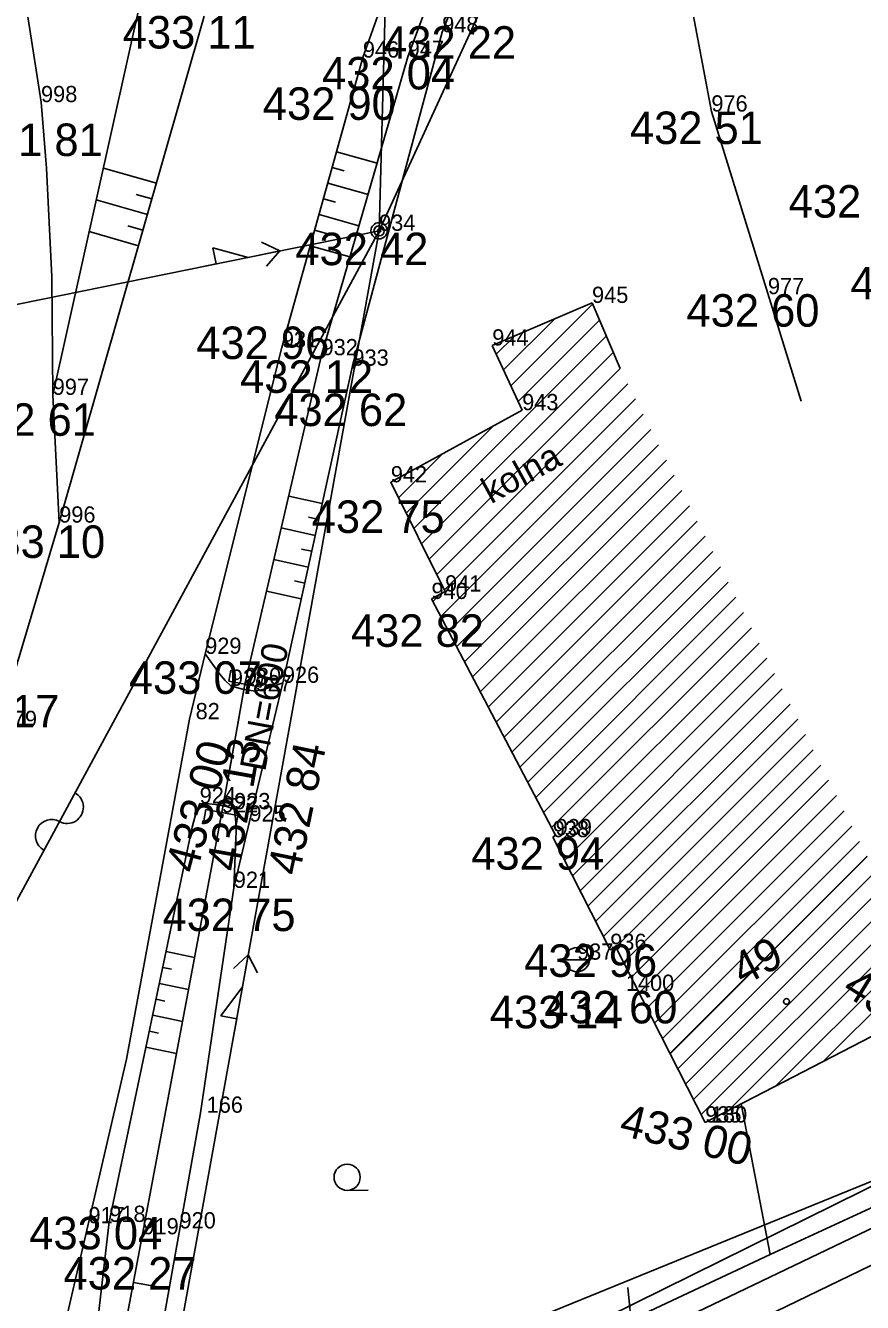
# Model space of a CAD drawing. Extents: x -559180 to -551373, y -1076947 to -1072071.
# Drawn here: x -554303.47 to -554277.72, y -1072656.57 to -1072617.27 of the extents above; entities that cross this region are included whole.
import ezdxf

# ---------------------------------------------------------------- set-up
doc = ezdxf.new("R2010")
doc.units = 0
for name, color, linetype in [('12_PLOTY', 7, 'Continuous'), ('13_PLOTY', 7, 'Continuous'), ('14_BUDOVY', 7, 'Continuous'), ('17_KOMUNIKACE', 7, 'Continuous'), ('18_POLOHOPIS', 7, 'Continuous'), ('1_VODA_ZN', 7, 'Continuous'), ('20_EL_ZN', 7, 'Continuous'), ('26_SRAFY', 7, 'Continuous'), ('27_HRANA_PATA', 7, 'Continuous'), ('2_VODOVOD', 7, 'Continuous'), ('30_SDEL_ZN', 7, 'Continuous'), ('31_SDELOVACI', 7, 'Continuous'), ('32', 7, 'Continuous'), ('3_BODY', 7, 'Continuous'), ('40_KANAL_ZN', 7, 'Continuous'), ('45_ZN_KULTURY', 7, 'Continuous'), ('47_ZN_STAV_OBJ$', 7, 'Continuous'), ('49_POPIS_KANAL', 7, 'Continuous'), ('52_POPIS_UCELOVY', 7, 'Continuous'), ('54_C_POPISNA', 7, 'Continuous'), ('6_VYSKY', 7, 'Continuous'), ('kanal_stáv', 7, 'Continuous'), ('NNnadzemní', 7, 'Continuous')]:
    doc.layers.add(name, color=color, linetype=linetype)

# ---------------------------------------------------------------- blocks, each defined once
blk = doc.blocks.new('POINT_DISPLAY')
blk.add_line((0, 0), (0, 0))
blk = doc.blocks.new('ZAHRAD')
at = {"layer": '45_ZN_KULTURY'}
blk.add_line((0, 0), (0.65, 0.003), dxfattribs=at)
blk.add_circle((0, 0.403), 0.403, dxfattribs=at)
blk = doc.blocks.new('BZ')
at = {"layer": '47_ZN_STAV_OBJ$'}
blk.add_circle((0, 0), 0.0875, dxfattribs=at)
blk = doc.blocks.new('SLB')
at = {"layer": '20_EL_ZN'}
for radius in [0.25, 0.158, 0.05]:
    blk.add_circle((0, 0), radius, dxfattribs=at)
blk = doc.blocks.new('ST')
at = {"layer": '1_VODA_ZN'}
blk.add_line((-0.375, 0), (0.375, 0), dxfattribs=at)
blk.add_circle((0, 0), 0.375, dxfattribs=at)
blk = doc.blocks.new('JS600')
at = {"layer": '49_POPIS_KANAL'}
blk.add_text('DN=600', height=0.8, rotation=0, dxfattribs=at).set_placement((0.752, -0.172))
blk = doc.blocks.new('VYUST')
at = {"layer": '40_KANAL_ZN'}
for p, q in [((-0.35, 0.5), (0, 0.5)), ((0, 0.5), (0, -0.5)), ((0, 0), (3, 0.001)), ((-0.35, -0.5), (0, -0.5))]:
    blk.add_line(p, q, dxfattribs=at)
blk = doc.blocks.new('ELNN')
at = {"layer": '20_EL_ZN'}
for p, q in [((0.5, 0), (0.5, 0.5)), ((0.5, 0.5), (1.5, 0)), ((0, 0), (0.5, 0)), ((1.5, 0), (2.5, 0))]:
    blk.add_line(p, q, dxfattribs=at)
blk.add_lwpolyline([(2, 0.375), (2.5, 0), (2, -0.375)], dxfattribs=at)
blk = doc.blocks.new('SDEN')
at = {"layer": '30_SDEL_ZN'}
for centre, start, end in [((0.5, 0), 359.9999, 179.9999), ((1.5, 0), 179.9999, 359.9999)]:
    blk.add_arc(centre, 0.5, start, end, dxfattribs=at)

msp = doc.modelspace()

# ---------------------------------------------------------------- linework, layer by layer
at = {"layer": '12_PLOTY'}
for p, q in [((-554290.65, -1072617.48), (-554288.13, -1072611.01)), ((-554283.26, -1072615.14), (-554282.37, -1072619.92)), ((-554293.41, -1072627.74), (-554290.65, -1072617.48)), ((-554282.37, -1072619.92), (-554279.609, -1072628.837)), ((-554295.55, -1072637.5), (-554293.41, -1072627.74)), ((-554296.58, -1072641.77), (-554295.55, -1072637.5)), ((-554297.06, -1072643.81), (-554296.58, -1072641.77)), ((-554298.08, -1072650.73), (-554297.06, -1072643.81)), ((-554299.95, -1072661.2), (-554298.08, -1072650.73)), ((-554273, -1072650.8), (-554297.59, -1072662.94))]:
    msp.add_line(p, q, dxfattribs=at)
at = {"layer": '13_PLOTY'}
for p, q in [((-554280.56, -1072655.09), (-554257.82, -1072644.56)), ((-554298.46, -1072663.48), (-554280.56, -1072655.09))]:
    msp.add_line(p, q, dxfattribs=at)
at = {"layer": '14_BUDOVY'}
for p, q in [((-554289.11, -1072627.12), (-554286.04, -1072625.81)), ((-554285.18, -1072627.826), (-554286.04, -1072625.81)), ((-554288.19, -1072629.11), (-554289.11, -1072627.12)), ((-554292.23, -1072631.33), (-554288.19, -1072629.11)), ((-554290.56, -1072634.69), (-554292.23, -1072631.33)), ((-554290.98, -1072634.92), (-554290.56, -1072634.69)), ((-554287.16, -1072642.19), (-554290.98, -1072634.92)), ((-554287.25, -1072642.25), (-554287.16, -1072642.19)), ((-554285.48, -1072645.72), (-554287.25, -1072642.25)), ((-554285.312, -1072645.634), (-554285.48, -1072645.72)), ((-554282.56, -1072651.03), (-554285.312, -1072645.634)), ((-554282.56, -1072651.03), (-554275.29, -1072647.27))]:
    msp.add_line(p, q, dxfattribs=at)
at = {"layer": '17_KOMUNIKACE'}
for p, q in [((-554293.09, -1072618.26), (-554290.2, -1072610.16)), ((-554302.43, -1072632.57), (-554297.97, -1072616.98)), ((-554295.58, -1072627.18), (-554293.09, -1072618.26)), ((-554297.94, -1072636.61), (-554295.58, -1072627.18)), ((-554302.43, -1072632.57), (-554302.63, -1072628.64)), ((-554304.01, -1072637.87), (-554302.43, -1072632.57)), ((-554298.42, -1072638.62), (-554297.94, -1072636.61)), ((-554287.42, -1072659.07), (-554265.48, -1072648.54))]:
    msp.add_line(p, q, dxfattribs=at)
for points in [[(-554302.99, -1072619.63), (-554303.386, -1072617.067), (-554303.919, -1072614.01), (-554305, -1072608.22)], [(-554302.63, -1072628.64), (-554302.657, -1072625.004), (-554302.825, -1072621.667), (-554302.99, -1072619.63)], [(-554298.42, -1072638.62), (-554300.363, -1072649.084), (-554303.46, -1072662.44)]]:
    msp.add_lwpolyline(points, dxfattribs=at)
at = {"layer": '18_POLOHOPIS'}
msp.add_line((-554280.56, -1072655.09), (-554281.45, -1072650.452), dxfattribs=at)
at = {"layer": '26_SRAFY'}
for p, q in [((-554292.654, -1072621.511), (-554293.9, -1072621.163)), ((-554301.073, -1072621.66), (-554299.442, -1072622.126)), ((-554293.662, -1072621.749), (-554294.035, -1072621.645)), ((-554292.931, -1072622.472), (-554294.169, -1072622.126)), ((-554301.291, -1072622.637), (-554299.717, -1072623.087)), ((-554300.06, -1072622.469), (-554299.58, -1072622.607)), ((-554293.934, -1072622.711), (-554294.304, -1072622.608)), ((-554300.318, -1072623.436), (-554299.855, -1072623.568)), ((-554293.209, -1072623.433), (-554294.438, -1072623.089)), ((-554301.509, -1072623.615), (-554299.992, -1072624.049)), ((-554294.205, -1072623.674), (-554294.573, -1072623.571)), ((-554293.486, -1072624.393), (-554294.707, -1072624.053)), ((-554295.372, -1072631.76), (-554294.341, -1072631.986)), ((-554294.759, -1072632.406), (-554294.448, -1072632.474)), ((-554295.599, -1072632.734), (-554294.555, -1072632.963)), ((-554294.977, -1072633.382), (-554294.662, -1072633.451)), ((-554295.826, -1072633.708), (-554294.769, -1072633.94)), ((-554295.195, -1072634.358), (-554294.876, -1072634.428)), ((-554296.053, -1072634.682), (-554294.984, -1072634.916)), ((-554298.269, -1072645.955), (-554299.145, -1072645.771)), ((-554298.981, -1072646.316), (-554299.247, -1072646.261)), ((-554298.454, -1072646.938), (-554299.35, -1072646.75)), ((-554299.181, -1072647.296), (-554299.453, -1072647.239)), ((-554298.639, -1072647.921), (-554299.555, -1072647.729)), ((-554299.38, -1072648.276), (-554299.658, -1072648.218)), ((-554298.824, -1072648.904), (-554299.761, -1072648.707)), ((-554300.149, -1072655.952), (-554299.048, -1072656.149))]:
    msp.add_line(p, q, dxfattribs=at)
at = {"layer": '27_HRANA_PATA'}
for p, q in [((-554291.71, -1072618.24), (-554288.87, -1072610.57)), ((-554302.63, -1072628.64), (-554299.79, -1072615.91)), ((-554294.36, -1072627.42), (-554291.71, -1072618.24)), ((-554296.72, -1072637.54), (-554294.36, -1072627.42)), ((-554299.87, -1072654.47), (-554297.43, -1072641.49)), ((-554300.89, -1072654.09), (-554301.771, -1072661.696)), ((-554299.87, -1072654.47), (-554301.248, -1072661.793))]:
    msp.add_line(p, q, dxfattribs=at)
for points in [[(-554297.15, -1072637.59), (-554297.323, -1072637.43), (-554297.505, -1072637.22), (-554297.94, -1072636.61)], [(-554295.55, -1072637.5), (-554295.977, -1072637.655), (-554296.39, -1072637.76)], [(-554296.39, -1072637.76), (-554296.762, -1072637.704), (-554297.15, -1072637.59)], [(-554300.89, -1072654.09), (-554298.34, -1072641.937), (-554298.228, -1072641.523), (-554298.11, -1072641.21)], [(-554297.05, -1072641.39), (-554297.256, -1072641.32), (-554297.533, -1072641.254), (-554297.813, -1072641.225), (-554298.11, -1072641.21)], [(-554297.06, -1072643.81), (-554296.993, -1072642.306), (-554296.989, -1072642.067), (-554297, -1072641.787), (-554297.017, -1072641.594), (-554297.05, -1072641.39)]]:
    msp.add_lwpolyline(points, dxfattribs=at)
at = {"layer": '2_VODOVOD'}
msp.add_line((-554284.4, -1072661.57), (-554284.94, -1072656.11), dxfattribs=at)
at = {"layer": '31_SDELOVACI'}
msp.add_line((-554292.59, -1072623.59), (-554311.291, -1072658.155), dxfattribs=at)
at = {"layer": '32'}
for p, q in [((-554288.539, -1072628.356), (-554286.026, -1072625.843)), ((-554288.762, -1072627.873), (-554287.19, -1072626.301)), ((-554288.315, -1072628.84), (-554285.814, -1072626.339)), ((-554291.522, -1072632.754), (-554285.603, -1072626.835)), ((-554288.986, -1072627.389), (-554288.424, -1072626.827)), ((-554291.287, -1072633.226), (-554285.391, -1072627.33)), ((-554291.053, -1072633.699), (-554285.18, -1072627.826)), ((-554290.818, -1072634.171), (-554284.942, -1072628.295)), ((-554290.583, -1072634.643), (-554284.705, -1072628.765)), ((-554290.695, -1072635.462), (-554284.467, -1072629.234)), ((-554291.757, -1072632.282), (-554289.068, -1072629.592)), ((-554290.451, -1072635.926), (-554284.229, -1072629.704)), ((-554291.992, -1072631.809), (-554290.637, -1072630.455)), ((-554290.208, -1072636.389), (-554283.992, -1072630.173)), ((-554289.964, -1072636.853), (-554283.754, -1072630.643)), ((-554289.721, -1072637.317), (-554283.516, -1072631.112)), ((-554292.227, -1072631.337), (-554292.207, -1072631.317)), ((-554289.477, -1072637.78), (-554283.279, -1072631.581)), ((-554289.234, -1072638.244), (-554283.041, -1072632.051)), ((-554288.99, -1072638.707), (-554282.803, -1072632.52)), ((-554288.746, -1072639.171), (-554282.565, -1072632.99)), ((-554288.503, -1072639.634), (-554282.328, -1072633.459)), ((-554288.259, -1072640.098), (-554282.09, -1072633.928)), ((-554288.016, -1072640.561), (-554281.852, -1072634.398)), ((-554290.939, -1072634.999), (-554290.714, -1072634.774)), ((-554287.772, -1072641.025), (-554281.615, -1072634.867)), ((-554287.529, -1072641.488), (-554281.377, -1072635.337)), ((-554287.285, -1072641.952), (-554281.139, -1072635.806)), ((-554287.124, -1072642.498), (-554280.902, -1072636.276)), ((-554286.885, -1072642.966), (-554280.664, -1072636.745)), ((-554286.646, -1072643.434), (-554280.426, -1072637.214)), ((-554286.407, -1072643.902), (-554280.189, -1072637.684)), ((-554286.168, -1072644.371), (-554279.951, -1072638.153)), ((-554285.929, -1072644.839), (-554279.713, -1072638.623)), ((-554285.691, -1072645.307), (-554279.476, -1072639.092)), ((-554285.311, -1072645.635), (-554279.238, -1072639.562)), ((-554285.073, -1072646.103), (-554279, -1072640.031)), ((-554284.834, -1072646.572), (-554278.763, -1072640.5)), ((-554284.595, -1072647.04), (-554278.525, -1072640.97)), ((-554284.356, -1072647.508), (-554278.287, -1072641.439)), ((-554284.117, -1072647.977), (-554278.049, -1072641.909)), ((-554283.878, -1072648.445), (-554277.812, -1072642.378)), ((-554283.66, -1072648.919), (-554277.579, -1072642.838)), ((-554283.64, -1072648.913), (-554277.574, -1072642.847)), ((-554283.401, -1072649.381), (-554277.333, -1072643.314)), ((-554283.162, -1072649.85), (-554277.092, -1072643.78)), ((-554282.923, -1072650.318), (-554276.852, -1072644.246)), ((-554282.684, -1072650.786), (-554276.611, -1072644.713)), ((-554281.858, -1072650.667), (-554276.37, -1072645.179)), ((-554280.393, -1072649.909), (-554276.129, -1072645.645)), ((-554278.929, -1072649.152), (-554275.888, -1072646.111))]:
    msp.add_line(p, q, dxfattribs=at)
at = {"layer": 'kanal_stáv'}
msp.add_lwpolyline([(-554211.63, -1072637.36), (-554252.71, -1072643.96), (-554272.41, -1072652.99), (-554296.03, -1072664.39), (-554307.43, -1072677), (-554325.75, -1072687.76), (-554359.23, -1072706.8), (-554394.89, -1072727.06), (-554464.39, -1072765.62), (-554508.8, -1072789.43), (-554533.01, -1072802.97), (-554568.24, -1072822.24), (-554587.98, -1072832.41), (-554601.02, -1072839.21), (-554624.92, -1072852.09), (-554662.69, -1072873.08), (-554684.61, -1072885), (-554705.04, -1072896.44), (-554749.99, -1072921.56), (-554804.76, -1072951.95)], dxfattribs=at)
at = {"layer": 'NNnadzemní'}
for p, q in [((-554292.59, -1072623.59), (-554271.21, -1072576.97)), ((-554292.59, -1072623.59), (-554291.64, -1072588.64)), ((-554292.59, -1072623.59), (-554309.24, -1072626.97)), ((-554299.5, -1072661.83), (-554292.59, -1072623.59)), ((-554272, -1072650.62), (-554299.5, -1072661.83))]:
    msp.add_line(p, q, dxfattribs=at)

# ---------------------------------------------------------------- block references
at = {"layer": '1_VODA_ZN'}
for name, p in [('POINT_DISPLAY', (-554290.65, -1072617.48)), ('POINT_DISPLAY', (-554293.09, -1072618.26)), ('POINT_DISPLAY', (-554291.71, -1072618.24)), ('POINT_DISPLAY', (-554302.99, -1072619.63)), ('POINT_DISPLAY', (-554282.37, -1072619.92)), ('POINT_DISPLAY', (-554292.59, -1072623.59)), ('POINT_DISPLAY', (-554300.261, -1072625.504)), ('POINT_DISPLAY', (-554300.261, -1072625.504)), ('POINT_DISPLAY', (-554300.26, -1072625.5)), ('POINT_DISPLAY', (-554280.63, -1072625.54)), ('POINT_DISPLAY', (-554286.04, -1072625.81)), ('POINT_DISPLAY', (-554295.58, -1072627.18)), ('POINT_DISPLAY', (-554289.11, -1072627.12)), ('POINT_DISPLAY', (-554294.36, -1072627.42)), ('POINT_DISPLAY', (-554293.41, -1072627.74)), ('POINT_DISPLAY', (-554302.63, -1072628.64)), ('POINT_DISPLAY', (-554288.19, -1072629.11)), ('POINT_DISPLAY', (-554292.23, -1072631.33)), ('POINT_DISPLAY', (-554302.43, -1072632.57)), ('POINT_DISPLAY', (-554290.56, -1072634.69)), ('POINT_DISPLAY', (-554290.98, -1072634.92)), ('POINT_DISPLAY', (-554297.94, -1072636.61)), ('POINT_DISPLAY', (-554296.72, -1072637.54)), ('POINT_DISPLAY', (-554295.55, -1072637.5)), ('POINT_DISPLAY', (-554297.15, -1072637.59)), ('POINT_DISPLAY', (-554296.39, -1072637.76)), ('POINT_DISPLAY', (-554298.42, -1072638.62)), ('POINT_DISPLAY', (-554298.11, -1072641.21)), ('POINT_DISPLAY', (-554297.43, -1072641.49)), ('POINT_DISPLAY', (-554297.05, -1072641.39)), ('POINT_DISPLAY', (-554296.58, -1072641.77)), ('POINT_DISPLAY', (-554287.25, -1072642.25)), ('POINT_DISPLAY', (-554287.16, -1072642.19)), ('POINT_DISPLAY', (-554297.06, -1072643.81)), ('ST', (-554286.5, -1072646.02)), ('POINT_DISPLAY', (-554285.48, -1072645.72)), ('POINT_DISPLAY', (-554286.5, -1072646.02)), ('POINT_DISPLAY', (-554285, -1072646.98)), ('POINT_DISPLAY', (-554298.08, -1072650.73)), ('POINT_DISPLAY', (-554282.57, -1072651.03)), ('POINT_DISPLAY', (-554282.56, -1072651.03)), ('POINT_DISPLAY', (-554301.53, -1072654.13)), ('POINT_DISPLAY', (-554300.89, -1072654.09)), ('POINT_DISPLAY', (-554299.87, -1072654.47)), ('POINT_DISPLAY', (-554298.73, -1072654.29))]:
    msp.add_blockref(name, p, dxfattribs=at)
at = {"layer": '20_EL_ZN'}
msp.add_blockref('SLB', (-554292.59, -1072623.59), dxfattribs=at)
for p, xscale, yscale, rotation in [((-554298.092, -1072624.707), 0.9999984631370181, 0.9999984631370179, 11.475279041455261), ((-554297.06, -1072648.329), 1.0000024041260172, 1.0000024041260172, 79.75707979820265)]:
    msp.add_blockref('ELNN', p, dxfattribs=dict(at, xscale=xscale, yscale=yscale, rotation=rotation))
at = {"layer": '30_SDEL_ZN', "xscale": 1.0000003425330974, "yscale": 1.0000003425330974, "rotation": 61.584949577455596}
msp.add_blockref('SDEN', (-554302.9, -1072642.646), dxfattribs=at)
at = {"layer": '32'}
msp.add_blockref('POINT_DISPLAY', (-554285.18, -1072627.826), dxfattribs=at)
at = {"layer": '40_KANAL_ZN'}
for p, xscale, yscale, rotation in [((-554296.72, -1072637.54), 1.0000001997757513, 1.0000001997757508, -100.16541052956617), ((-554297.43, -1072641.49), 1.0000014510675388, 1.0000014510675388, 79.7874345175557)]:
    msp.add_blockref('VYUST', p, dxfattribs=dict(at, xscale=xscale, yscale=yscale, rotation=rotation))
at = {"layer": '45_ZN_KULTURY'}
msp.add_blockref('ZAHRAD', (-554293.573, -1072653.118), dxfattribs=at)
at = {"layer": '47_ZN_STAV_OBJ$'}
msp.add_blockref('BZ', (-554280.059, -1072647.304), dxfattribs=at)
at = {"layer": '49_POPIS_KANAL', "xscale": 1.0000024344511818, "yscale": 1.0000024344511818, "rotation": 79.43644648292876}
msp.add_blockref('JS600', (-554296.403, -1072640.961), dxfattribs=at)

# ---------------------------------------------------------------- texts
at = {"layer": '3_BODY'}
for s, p in [('948', (-554290.65, -1072617.48)), ('946', (-554293.09, -1072618.26)), ('947', (-554291.71, -1072618.24)), ('998', (-554302.99, -1072619.63)), ('976', (-554282.37, -1072619.92)), ('934', (-554292.59, -1072623.59)), ('945', (-554286.04, -1072625.81)), ('977', (-554280.63, -1072625.54)), ('931', (-554295.58, -1072627.18)), ('932', (-554294.36, -1072627.42)), ('944', (-554289.11, -1072627.12)), ('933', (-554293.41, -1072627.74)), ('997', (-554302.63, -1072628.64)), ('943', (-554288.19, -1072629.11)), ('942', (-554292.23, -1072631.33)), ('996', (-554302.43, -1072632.57)), ('940', (-554290.98, -1072634.92)), ('941', (-554290.56, -1072634.69)), ('929', (-554297.94, -1072636.61)), ('928', (-554297.15, -1072637.59)), ('930', (-554296.72, -1072637.54)), ('926', (-554295.55, -1072637.5)), ('927', (-554296.39, -1072637.76)), ('979', (-554304.23, -1072638.86)), (' 82', (-554298.42, -1072638.62)), ('924', (-554298.11, -1072641.21)), ('922', (-554297.43, -1072641.49)), ('923', (-554297.05, -1072641.39)), ('925', (-554296.58, -1072641.77)), ('938', (-554287.25, -1072642.25)), ('939', (-554287.16, -1072642.19)), ('921', (-554297.06, -1072643.81)), ('936', (-554285.48, -1072645.72)), ('937', (-554286.5, -1072646.02)), ('1400', (-554285, -1072646.98)), (' 166', (-554298.08, -1072650.73)), ('935', (-554282.56, -1072651.03)), (' 180', (-554282.57, -1072651.03)), ('917', (-554301.53, -1072654.13)), ('918', (-554300.89, -1072654.09)), ('919', (-554299.87, -1072654.47)), ('920', (-554298.73, -1072654.29))]:
    msp.add_text(s, height=0.5, dxfattribs=at).set_placement(p)
at = {"layer": '52_POPIS_UCELOVY'}
msp.add_text('kolna', height=0.8, rotation=28.789, dxfattribs=at).set_placement((-554289.151, -1072632.008))
at = {"layer": '54_C_POPISNA'}
msp.add_text('49', height=1, rotation=27.3156, dxfattribs=at).set_placement((-554281.404, -1072646.84))
at = {"layer": '6_VYSKY'}
for s, p in [('433 11', (-554300.475, -1072617.98)), ('432 22', (-554292.468, -1072618.294)), ('432 04', (-554294.344, -1072619.24)), ('432 90', (-554296.167, -1072620.176)), ('431 81', (-554305.18, -1072621.289)), ('432 51', (-554284.875, -1072620.92)), ('432 63', (-554279.991, -1072623.185)), ('432 42', (-554295.166, -1072624.647)), ('432 63', (-554278.091, -1072625.703)), ('432 60', (-554283.135, -1072626.54)), ('432 96', (-554298.214, -1072627.536)), ('432 12', (-554296.865, -1072628.577)), ('432 61', (-554305.392, -1072629.898)), ('432 62', (-554295.815, -1072629.599)), ('432 75', (-554294.663, -1072632.888)), ('433 10', (-554305.106, -1072633.656)), ('432 82', (-554293.456, -1072636.392)), ('433 07', (-554300.287, -1072637.839)), ('433 17', (-554306.515, -1072638.87)), ('432 94', (-554289.755, -1072643.25)), ('432 75', (-554299.251, -1072645.139)), ('432 96', (-554288.128, -1072646.548)), ('432 60', (-554287.505, -1072647.98)), ('432 60', (-554287.505, -1072647.98)), ('433 14', (-554289.185, -1072648.131)), ('433 04', (-554303.352, -1072654.933)), ('432 27', (-554302.298, -1072656.169))]:
    msp.add_text(s, height=1, dxfattribs=at).set_placement(p)
for s, rotation, p in [('433 00', 74.8126, (-554298.206, -1072643.399)), ('432 13', 79.8893, (-554296.925, -1072643.339)), ('432 84', 78.2713, (-554295.049, -1072643.463)), ('433 16', 328.2053, (-554278.392, -1072647.048)), ('433 00', 346.2786, (-554285.241, -1072651.407))]:
    msp.add_text(s, height=1, rotation=rotation, dxfattribs=at).set_placement(p)

doc.saveas('drawing.dxf')
